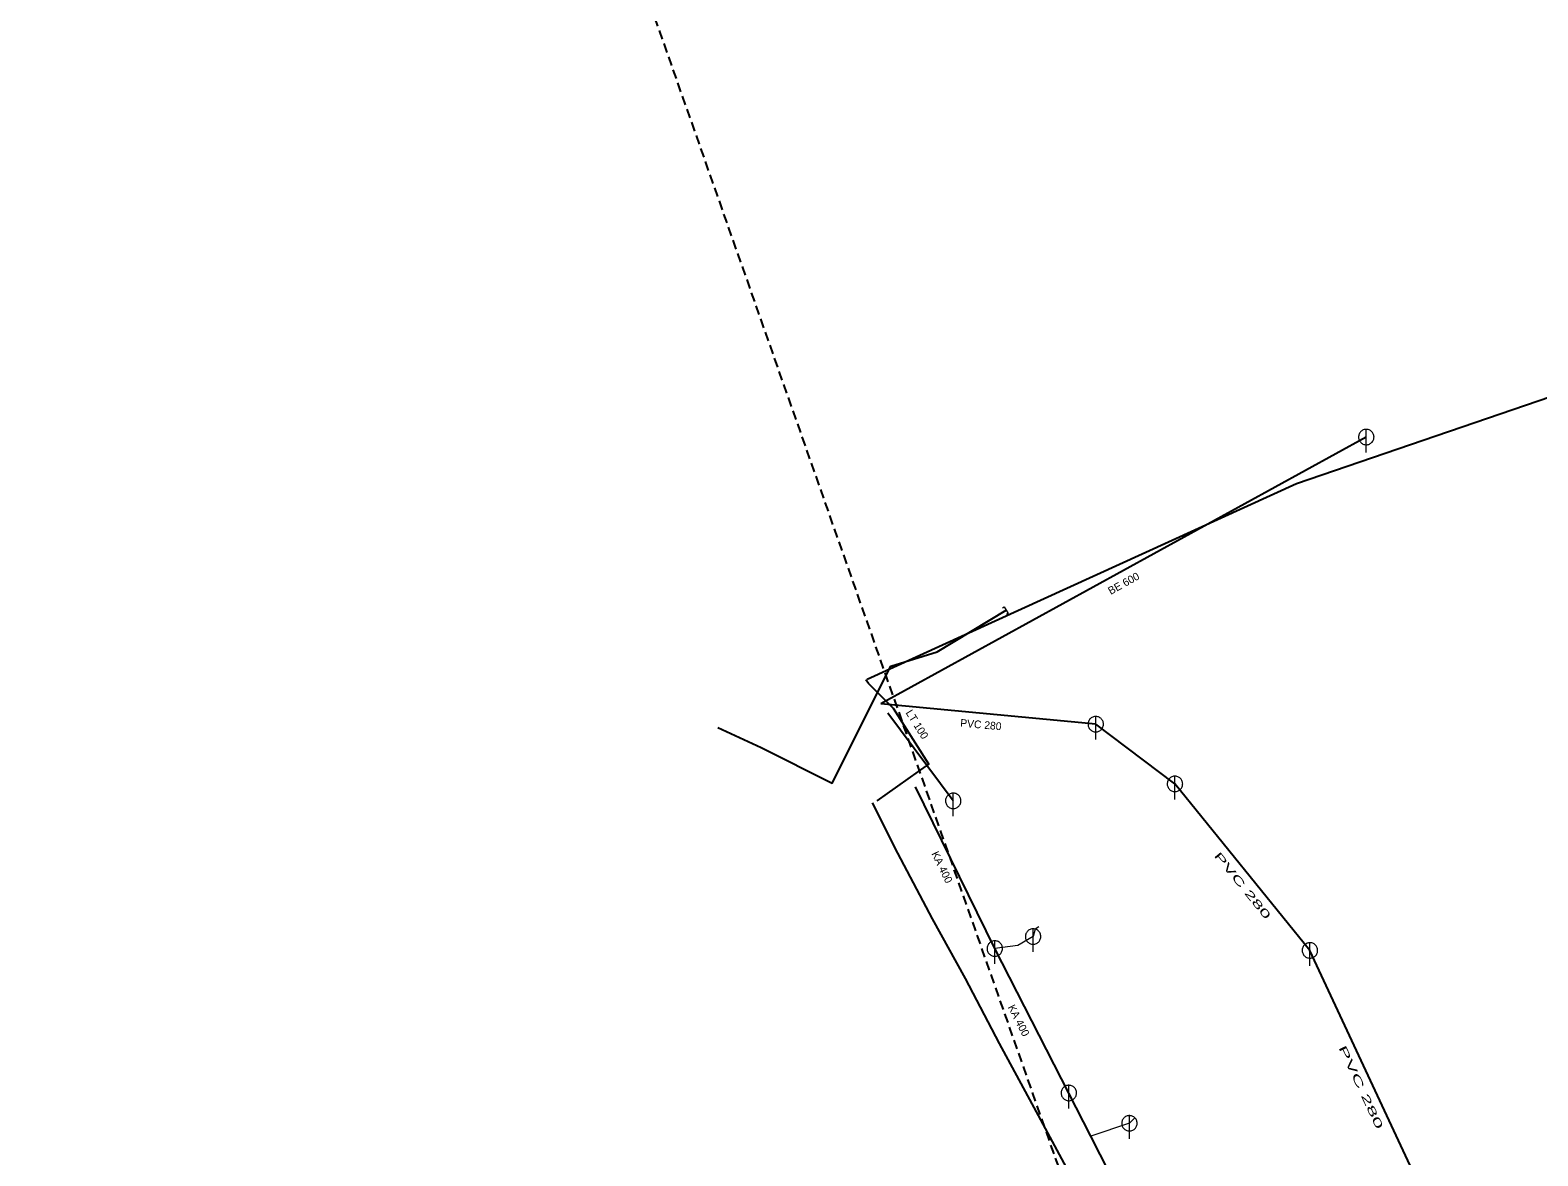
# Model space of a CAD drawing. Extents: x -659250 to -657316, y -997555 to -993684.
# Drawn here: x -658505 to -658309.7, y -995974.5 to -995828.7 of the extents above; entities that cross this region are included whole.
import ezdxf

# ---------------------------------------------------------------- set-up
doc = ezdxf.new("R2010")
doc.units = 0
doc.header["$LTSCALE"] = 0.4
doc.linetypes.add('MEDIUM_DASHED', pattern=[4.5, 3, -1.5])
doc.layers.add('1', color=7, linetype='Continuous')
for name, color, linetype, lineweight in [('11', 7, 'Continuous', 13), ('14', 7, 'Continuous', 25), ('17', 7, 'Continuous', 25), ('22', 7, 'Continuous', 13), ('47', 7, 'Continuous', 13), ('63', 7, 'MEDIUM_DASHED', 25)]:
    doc.layers.add(name, color=color, linetype=linetype, lineweight=lineweight)

msp = doc.modelspace()

# ---------------------------------------------------------------- linework, layer by layer
at = {"layer": '11'}
for p, q in [((-658361.874, -995969.576), (-658362.636, -995970.311)), ((-658362.636, -995970.311), (-658367.629, -995971.967))]:
    msp.add_line(p, q, dxfattribs=at)
for points in [[(-658374.373, -995944.884), (-658374.846, -995945.162), (-658375.113, -995946.116)], [(-658375.113, -995946.116), (-658377.096, -995947.28), (-658380.076, -995947.668)]]:
    msp.add_lwpolyline(points, dxfattribs=at)
at = {"layer": '14'}
for p, q in [((-658331.959, -995881.425), (-658394.82, -995915.969)), ((-658385.457, -995928.548), (-658393.917, -995917.179)), ((-658380.076, -995947.668), (-658390.342, -995926.741)), ((-658339.26, -995947.92), (-658356.739, -995926.35)), ((-658370.486, -995966.386), (-658380.076, -995947.668)), ((-658325.359, -995977.739), (-658339.26, -995947.92))]:
    msp.add_line(p, q, dxfattribs=at)
for points in [[(-658356.739, -995926.35), (-658367, -995918.61), (-658394.82, -995915.969)], [(-658355.309, -995996.164), (-658359.201, -995988.5), (-658367.629, -995971.967), (-658370.486, -995966.386)]]:
    msp.add_lwpolyline(points, dxfattribs=at)
at = {"layer": '17'}
for points in [[(-658396.611, -995912.8), (-658340.978, -995887.443), (-658184.615, -995833.927)], [(-658415.94, -995919.039), (-658410.34, -995921.629), (-658401.14, -995926.27), (-658393.53, -995911.109), (-658387.53, -995909.23), (-658378.59, -995903.84)], [(-658395.324, -995928.546), (-658388.613, -995923.802), (-658393.17, -995916.59), (-658396.43, -995913.329), (-658396.789, -995912.89)], [(-658341.335, -996031.25), (-658341.837, -996030.092), (-658343.546, -996026.971), (-658347.557, -996019.669), (-658349.793, -996015.622), (-658354.063, -996007.618), (-658359.368, -995997.851), (-658364.107, -995988.964), (-658368.234, -995980.783), (-658368.688, -995979.949), (-658374.125, -995969.846), (-658379.467, -995959.975), (-658383.866, -995951.561), (-658388.124, -995943.833), (-658392.638, -995935.302), (-658395.929, -995928.816)]]:
    msp.add_lwpolyline(points, dxfattribs=at)
at = {"layer": '22'}
for p, q in [((-658331.959, -995883.425), (-658331.958, -995880.425)), ((-658367, -995920.61), (-658366.999, -995917.61)), ((-658356.739, -995928.35), (-658356.738, -995925.35)), ((-658385.457, -995930.548), (-658385.456, -995927.548)), ((-658380.076, -995949.668), (-658380.075, -995946.668)), ((-658375.113, -995948.116), (-658375.112, -995945.116)), ((-658339.26, -995949.92), (-658339.259, -995946.92)), ((-658370.486, -995968.386), (-658370.485, -995965.386)), ((-658362.636, -995972.311), (-658362.635, -995969.311))]:
    msp.add_line(p, q, dxfattribs=at)
for points in [[(-658330.959, -995881.425), (-658330.964, -995881.316), (-658330.982, -995881.208), (-658331.012, -995881.102), (-658331.052, -995881.001), (-658331.104, -995880.904), (-658331.166, -995880.814), (-658331.238, -995880.731), (-658331.318, -995880.657), (-658331.406, -995880.591), (-658331.5, -995880.536), (-658331.6, -995880.491), (-658331.705, -995880.458), (-658331.812, -995880.436), (-658331.921, -995880.426), (-658332.031, -995880.428), (-658332.139, -995880.442), (-658332.246, -995880.467), (-658332.349, -995880.504), (-658332.447, -995880.553), (-658332.539, -995880.611), (-658332.625, -995880.68), (-658332.702, -995880.757), (-658332.771, -995880.843), (-658332.83, -995880.935), (-658332.878, -995881.033), (-658332.915, -995881.136), (-658332.941, -995881.243), (-658332.955, -995881.351), (-658332.958, -995881.461), (-658332.948, -995881.57), (-658332.927, -995881.677), (-658332.893, -995881.781), (-658332.849, -995881.881), (-658332.794, -995881.976), (-658332.728, -995882.064), (-658332.654, -995882.144), (-658332.571, -995882.216), (-658332.481, -995882.278), (-658332.385, -995882.33), (-658332.283, -995882.371), (-658332.178, -995882.401), (-658332.07, -995882.419), (-658331.96, -995882.425), (-658331.851, -995882.419), (-658331.743, -995882.401), (-658331.638, -995882.372), (-658331.536, -995882.331), (-658331.439, -995882.279), (-658331.349, -995882.217), (-658331.266, -995882.146), (-658331.191, -995882.066), (-658331.126, -995881.978), (-658331.07, -995881.884), (-658331.026, -995881.784), (-658330.992, -995881.68), (-658330.97, -995881.572), (-658330.96, -995881.463)], [(-658366, -995918.61), (-658366.005, -995918.501), (-658366.023, -995918.393), (-658366.053, -995918.287), (-658366.093, -995918.186), (-658366.145, -995918.089), (-658366.207, -995917.999), (-658366.279, -995917.916), (-658366.359, -995917.842), (-658366.447, -995917.776), (-658366.541, -995917.721), (-658366.641, -995917.676), (-658366.746, -995917.643), (-658366.853, -995917.621), (-658366.962, -995917.611), (-658367.072, -995917.613), (-658367.18, -995917.627), (-658367.287, -995917.652), (-658367.39, -995917.689), (-658367.488, -995917.738), (-658367.58, -995917.796), (-658367.666, -995917.865), (-658367.743, -995917.942), (-658367.812, -995918.028), (-658367.871, -995918.12), (-658367.919, -995918.218), (-658367.956, -995918.321), (-658367.982, -995918.428), (-658367.996, -995918.536), (-658367.999, -995918.646), (-658367.989, -995918.755), (-658367.968, -995918.862), (-658367.934, -995918.966), (-658367.89, -995919.066), (-658367.835, -995919.161), (-658367.769, -995919.249), (-658367.695, -995919.329), (-658367.612, -995919.401), (-658367.522, -995919.463), (-658367.426, -995919.515), (-658367.324, -995919.556), (-658367.219, -995919.586), (-658367.111, -995919.604), (-658367.001, -995919.61), (-658366.892, -995919.604), (-658366.784, -995919.586), (-658366.679, -995919.557), (-658366.577, -995919.516), (-658366.48, -995919.464), (-658366.39, -995919.402), (-658366.307, -995919.331), (-658366.232, -995919.251), (-658366.167, -995919.163), (-658366.111, -995919.069), (-658366.067, -995918.969), (-658366.033, -995918.865), (-658366.011, -995918.757), (-658366.001, -995918.648)], [(-658355.739, -995926.35), (-658355.744, -995926.241), (-658355.762, -995926.133), (-658355.792, -995926.027), (-658355.832, -995925.926), (-658355.884, -995925.829), (-658355.946, -995925.739), (-658356.018, -995925.656), (-658356.098, -995925.582), (-658356.186, -995925.516), (-658356.28, -995925.461), (-658356.38, -995925.416), (-658356.485, -995925.383), (-658356.592, -995925.361), (-658356.701, -995925.351), (-658356.811, -995925.353), (-658356.919, -995925.367), (-658357.026, -995925.392), (-658357.129, -995925.429), (-658357.227, -995925.478), (-658357.319, -995925.536), (-658357.405, -995925.605), (-658357.482, -995925.682), (-658357.551, -995925.768), (-658357.61, -995925.86), (-658357.658, -995925.958), (-658357.695, -995926.061), (-658357.721, -995926.168), (-658357.735, -995926.276), (-658357.738, -995926.386), (-658357.728, -995926.495), (-658357.707, -995926.602), (-658357.673, -995926.706), (-658357.629, -995926.806), (-658357.574, -995926.901), (-658357.508, -995926.989), (-658357.434, -995927.069), (-658357.351, -995927.141), (-658357.261, -995927.203), (-658357.165, -995927.255), (-658357.063, -995927.296), (-658356.958, -995927.326), (-658356.85, -995927.344), (-658356.74, -995927.35), (-658356.631, -995927.344), (-658356.523, -995927.326), (-658356.418, -995927.297), (-658356.316, -995927.256), (-658356.219, -995927.204), (-658356.129, -995927.142), (-658356.046, -995927.071), (-658355.971, -995926.991), (-658355.906, -995926.903), (-658355.85, -995926.809), (-658355.806, -995926.709), (-658355.772, -995926.605), (-658355.75, -995926.497), (-658355.74, -995926.388)], [(-658384.457, -995928.548), (-658384.462, -995928.439), (-658384.48, -995928.331), (-658384.51, -995928.225), (-658384.55, -995928.124), (-658384.602, -995928.027), (-658384.664, -995927.937), (-658384.736, -995927.854), (-658384.816, -995927.78), (-658384.904, -995927.714), (-658384.998, -995927.659), (-658385.098, -995927.614), (-658385.203, -995927.581), (-658385.31, -995927.559), (-658385.419, -995927.549), (-658385.529, -995927.551), (-658385.637, -995927.565), (-658385.744, -995927.59), (-658385.847, -995927.627), (-658385.945, -995927.676), (-658386.037, -995927.734), (-658386.123, -995927.803), (-658386.2, -995927.88), (-658386.269, -995927.966), (-658386.328, -995928.058), (-658386.376, -995928.156), (-658386.413, -995928.259), (-658386.439, -995928.366), (-658386.453, -995928.474), (-658386.456, -995928.584), (-658386.446, -995928.693), (-658386.425, -995928.8), (-658386.391, -995928.904), (-658386.347, -995929.004), (-658386.292, -995929.099), (-658386.226, -995929.187), (-658386.152, -995929.267), (-658386.069, -995929.339), (-658385.979, -995929.401), (-658385.883, -995929.453), (-658385.781, -995929.494), (-658385.676, -995929.524), (-658385.568, -995929.542), (-658385.458, -995929.548), (-658385.349, -995929.542), (-658385.241, -995929.524), (-658385.136, -995929.495), (-658385.034, -995929.454), (-658384.937, -995929.402), (-658384.847, -995929.34), (-658384.764, -995929.269), (-658384.689, -995929.189), (-658384.624, -995929.101), (-658384.568, -995929.007), (-658384.524, -995928.907), (-658384.49, -995928.803), (-658384.468, -995928.695), (-658384.458, -995928.586)], [(-658379.076, -995947.668), (-658379.081, -995947.559), (-658379.099, -995947.451), (-658379.129, -995947.345), (-658379.169, -995947.244), (-658379.221, -995947.147), (-658379.283, -995947.057), (-658379.355, -995946.974), (-658379.435, -995946.9), (-658379.523, -995946.834), (-658379.617, -995946.779), (-658379.717, -995946.734), (-658379.822, -995946.701), (-658379.929, -995946.679), (-658380.038, -995946.669), (-658380.148, -995946.671), (-658380.256, -995946.685), (-658380.363, -995946.71), (-658380.466, -995946.747), (-658380.564, -995946.796), (-658380.656, -995946.854), (-658380.742, -995946.923), (-658380.819, -995947), (-658380.888, -995947.086), (-658380.947, -995947.178), (-658380.995, -995947.276), (-658381.032, -995947.379), (-658381.058, -995947.486), (-658381.072, -995947.594), (-658381.075, -995947.704), (-658381.065, -995947.813), (-658381.044, -995947.92), (-658381.01, -995948.024), (-658380.966, -995948.124), (-658380.911, -995948.219), (-658380.845, -995948.307), (-658380.771, -995948.387), (-658380.688, -995948.459), (-658380.598, -995948.521), (-658380.502, -995948.573), (-658380.4, -995948.614), (-658380.295, -995948.644), (-658380.187, -995948.662), (-658380.077, -995948.668), (-658379.968, -995948.662), (-658379.86, -995948.644), (-658379.755, -995948.615), (-658379.653, -995948.574), (-658379.556, -995948.522), (-658379.466, -995948.46), (-658379.383, -995948.389), (-658379.308, -995948.309), (-658379.243, -995948.221), (-658379.187, -995948.127), (-658379.143, -995948.027), (-658379.109, -995947.923), (-658379.087, -995947.815), (-658379.077, -995947.706)], [(-658374.113, -995946.116), (-658374.118, -995946.007), (-658374.136, -995945.899), (-658374.166, -995945.793), (-658374.206, -995945.692), (-658374.258, -995945.595), (-658374.32, -995945.505), (-658374.392, -995945.422), (-658374.472, -995945.348), (-658374.56, -995945.282), (-658374.654, -995945.227), (-658374.754, -995945.182), (-658374.859, -995945.149), (-658374.966, -995945.127), (-658375.075, -995945.117), (-658375.185, -995945.119), (-658375.293, -995945.133), (-658375.4, -995945.158), (-658375.503, -995945.195), (-658375.601, -995945.244), (-658375.693, -995945.302), (-658375.779, -995945.371), (-658375.856, -995945.448), (-658375.925, -995945.534), (-658375.984, -995945.626), (-658376.032, -995945.724), (-658376.069, -995945.827), (-658376.095, -995945.934), (-658376.109, -995946.042), (-658376.112, -995946.152), (-658376.102, -995946.261), (-658376.081, -995946.368), (-658376.047, -995946.472), (-658376.003, -995946.572), (-658375.948, -995946.667), (-658375.882, -995946.755), (-658375.808, -995946.835), (-658375.725, -995946.907), (-658375.635, -995946.969), (-658375.539, -995947.021), (-658375.437, -995947.062), (-658375.332, -995947.092), (-658375.224, -995947.11), (-658375.114, -995947.116), (-658375.005, -995947.11), (-658374.897, -995947.092), (-658374.792, -995947.063), (-658374.69, -995947.022), (-658374.593, -995946.97), (-658374.503, -995946.908), (-658374.42, -995946.837), (-658374.345, -995946.757), (-658374.28, -995946.669), (-658374.224, -995946.575), (-658374.18, -995946.475), (-658374.146, -995946.371), (-658374.124, -995946.263), (-658374.114, -995946.154)], [(-658338.26, -995947.92), (-658338.265, -995947.811), (-658338.283, -995947.703), (-658338.313, -995947.597), (-658338.353, -995947.496), (-658338.405, -995947.399), (-658338.467, -995947.309), (-658338.539, -995947.226), (-658338.619, -995947.152), (-658338.707, -995947.086), (-658338.801, -995947.031), (-658338.901, -995946.986), (-658339.006, -995946.953), (-658339.113, -995946.931), (-658339.222, -995946.921), (-658339.332, -995946.923), (-658339.44, -995946.937), (-658339.547, -995946.962), (-658339.65, -995946.999), (-658339.748, -995947.048), (-658339.84, -995947.106), (-658339.926, -995947.175), (-658340.003, -995947.252), (-658340.072, -995947.338), (-658340.131, -995947.43), (-658340.179, -995947.528), (-658340.216, -995947.631), (-658340.242, -995947.738), (-658340.256, -995947.846), (-658340.259, -995947.956), (-658340.249, -995948.065), (-658340.228, -995948.172), (-658340.194, -995948.276), (-658340.15, -995948.376), (-658340.095, -995948.471), (-658340.029, -995948.559), (-658339.955, -995948.639), (-658339.872, -995948.711), (-658339.782, -995948.773), (-658339.686, -995948.825), (-658339.584, -995948.866), (-658339.479, -995948.896), (-658339.371, -995948.914), (-658339.261, -995948.92), (-658339.152, -995948.914), (-658339.044, -995948.896), (-658338.939, -995948.867), (-658338.837, -995948.826), (-658338.74, -995948.774), (-658338.65, -995948.712), (-658338.567, -995948.641), (-658338.492, -995948.561), (-658338.427, -995948.473), (-658338.371, -995948.379), (-658338.327, -995948.279), (-658338.293, -995948.175), (-658338.271, -995948.067), (-658338.261, -995947.958)], [(-658369.486, -995966.386), (-658369.491, -995966.277), (-658369.509, -995966.169), (-658369.539, -995966.063), (-658369.579, -995965.962), (-658369.631, -995965.865), (-658369.693, -995965.775), (-658369.765, -995965.692), (-658369.845, -995965.618), (-658369.933, -995965.552), (-658370.027, -995965.497), (-658370.127, -995965.452), (-658370.232, -995965.419), (-658370.339, -995965.397), (-658370.448, -995965.387), (-658370.558, -995965.389), (-658370.666, -995965.403), (-658370.773, -995965.428), (-658370.876, -995965.465), (-658370.974, -995965.514), (-658371.066, -995965.572), (-658371.152, -995965.641), (-658371.229, -995965.718), (-658371.298, -995965.804), (-658371.357, -995965.896), (-658371.405, -995965.994), (-658371.442, -995966.097), (-658371.468, -995966.204), (-658371.482, -995966.312), (-658371.485, -995966.422), (-658371.475, -995966.531), (-658371.454, -995966.638), (-658371.42, -995966.742), (-658371.376, -995966.842), (-658371.321, -995966.937), (-658371.255, -995967.025), (-658371.181, -995967.105), (-658371.098, -995967.177), (-658371.008, -995967.239), (-658370.912, -995967.291), (-658370.81, -995967.332), (-658370.705, -995967.362), (-658370.597, -995967.38), (-658370.487, -995967.386), (-658370.378, -995967.38), (-658370.27, -995967.362), (-658370.165, -995967.333), (-658370.063, -995967.292), (-658369.966, -995967.24), (-658369.876, -995967.178), (-658369.793, -995967.107), (-658369.718, -995967.027), (-658369.653, -995966.939), (-658369.597, -995966.845), (-658369.553, -995966.745), (-658369.519, -995966.641), (-658369.497, -995966.533), (-658369.487, -995966.424)], [(-658361.636, -995970.311), (-658361.641, -995970.202), (-658361.659, -995970.094), (-658361.689, -995969.988), (-658361.729, -995969.887), (-658361.781, -995969.79), (-658361.843, -995969.7), (-658361.915, -995969.617), (-658361.995, -995969.543), (-658362.083, -995969.477), (-658362.177, -995969.422), (-658362.277, -995969.377), (-658362.382, -995969.344), (-658362.489, -995969.322), (-658362.598, -995969.312), (-658362.708, -995969.314), (-658362.816, -995969.328), (-658362.923, -995969.353), (-658363.026, -995969.39), (-658363.124, -995969.439), (-658363.216, -995969.497), (-658363.302, -995969.566), (-658363.379, -995969.643), (-658363.448, -995969.729), (-658363.507, -995969.821), (-658363.555, -995969.919), (-658363.592, -995970.022), (-658363.618, -995970.129), (-658363.632, -995970.237), (-658363.635, -995970.347), (-658363.625, -995970.456), (-658363.604, -995970.563), (-658363.57, -995970.667), (-658363.526, -995970.767), (-658363.471, -995970.862), (-658363.405, -995970.95), (-658363.331, -995971.03), (-658363.248, -995971.102), (-658363.158, -995971.164), (-658363.062, -995971.216), (-658362.96, -995971.257), (-658362.855, -995971.287), (-658362.747, -995971.305), (-658362.637, -995971.311), (-658362.528, -995971.305), (-658362.42, -995971.287), (-658362.315, -995971.258), (-658362.213, -995971.217), (-658362.116, -995971.165), (-658362.026, -995971.103), (-658361.943, -995971.032), (-658361.868, -995970.952), (-658361.803, -995970.864), (-658361.747, -995970.77), (-658361.703, -995970.67), (-658361.669, -995970.566), (-658361.647, -995970.458), (-658361.637, -995970.349)]]:
    msp.add_lwpolyline(points, close=True, dxfattribs=at)
at = {"layer": '47'}
msp.add_lwpolyline([(-658379.061, -995903.545), (-658378.846, -995903.415), (-658378.333, -995904.264), (-658378.549, -995904.394)], dxfattribs=at)
at = {"layer": '63'}
msp.add_lwpolyline([(-659116.685, -993855.266), (-658551.464, -993848.288), (-658551.464, -993848.288), (-657316.352, -997490.822), (-657316.352, -997490.822), (-657839.705, -997490.822), (-657839.705, -997490.822)], close=True, dxfattribs=at)

# ---------------------------------------------------------------- texts
at = {"layer": '1'}
for s, rotation, p in [('BE 600', 29, (-658365.062, -995901.881)), ('LT 100', 302, (-658391.66, -995917.132)), ('PVC 280 ', 355, (-658384.581, -995918.935)), ('KA 400', 296, (-658388.312, -995935.384)), ('KA 400', 297, (-658378.414, -995955.261))]:
    msp.add_text(s, height=1, rotation=rotation, dxfattribs=at).set_placement(p)
for rotation, width, p in [(309, 2, (-658351.745, -995935.665)), (295, 2.2, (-658335.587, -995960.495))]:
    msp.add_text('PVC 280 ', height=1, rotation=rotation, dxfattribs=dict(at, width=width)).set_placement(p)

doc.saveas('drawing.dxf')
